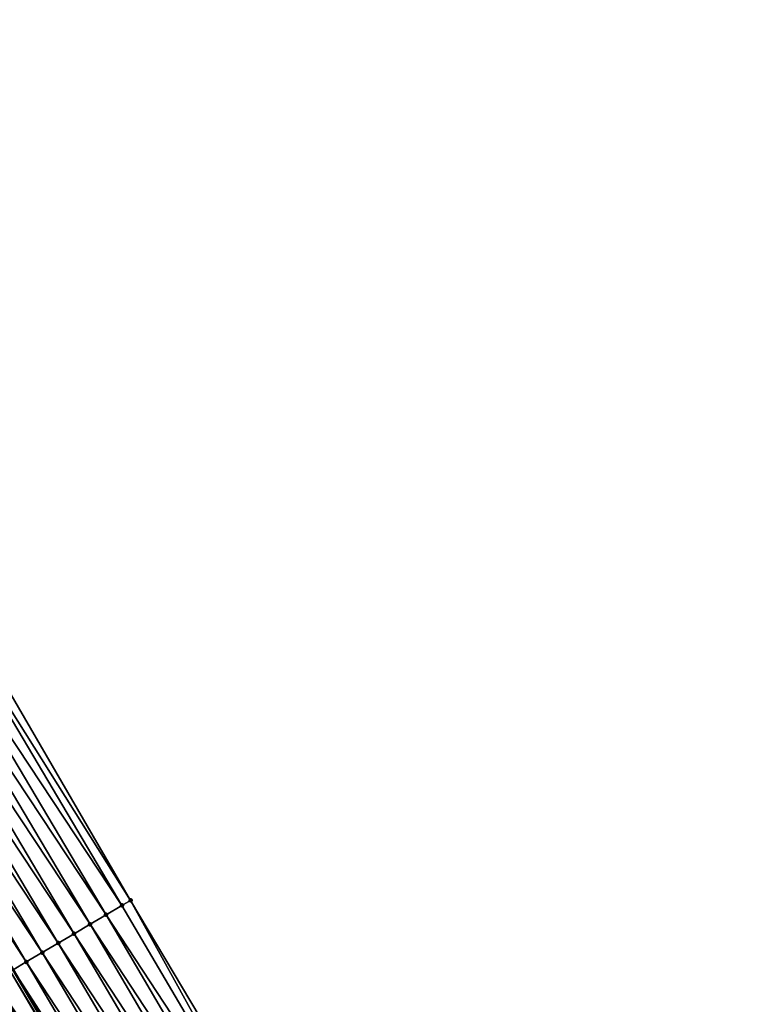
# Model space of a CAD drawing. Header units: feet. Extents: x 2017424 to 2024169, y 808042 to 818730.
# Tile 296 of 329: x 2023323 to 2023363, y 813559 to 813612. Entities that reach past the tile are written whole.
import ezdxf

# ---------------------------------------------------------------- set-up
doc = ezdxf.new("R2010")
doc.units = ezdxf.units.FT
doc.header["$MEASUREMENT"] = 0
for name, color, linetype, lineweight in [('EP_Travel Lane', 172, 'Continuous', 53), ('NB-Road Shots', 141, 'Continuous', 100), ('NB-Road X-Section', 40, 'Continuous', 13)]:
    doc.layers.add(name, color=color, linetype=linetype, lineweight=lineweight)
doc.layers.add('I-77-MM15-17_NB-Surface-BORDER', color=7, linetype='Continuous')
doc.layers.add('I-77-MM15-17_NB-Surface-TIN', color=7, linetype='Continuous')

msp = doc.modelspace()

# ---------------------------------------------------------------- linework, layer by layer
at = {"layer": 'EP_Travel Lane'}
msp.add_polyline3d([(2023290.732528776, 813611.7464720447, 321.6536913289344), (2023301.31671046, 813594.7911011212, 322.3541582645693), (2023311.901400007, 813577.8349166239, 323.0269312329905), (2023322.256377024, 813560.4110859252, 323.6479993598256), (2023332.390149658, 813543.1801078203, 324.2805187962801), (2023342.477147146, 813525.7442146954, 324.901280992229), (2023352.24966426, 813508.3046921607, 325.5132087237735), (2023362.104341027, 813490.5665090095, 326.0451979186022), (2023371.449695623, 813472.892696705, 326.5938106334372), (2023380.795184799, 813455.2186298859, 327.1322374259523)], dxfattribs=at)
at = {"layer": 'I-77-MM15-17_NB-Surface-BORDER', "color": 3, "linetype": 'Continuous', "lineweight": -3}
msp.add_polyline3d([(2023298.196365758, 813616.4331810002, 322.2056896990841), (2023308.09955046, 813599.0497276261, 322.8443003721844), (2023318.294486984, 813581.8491069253, 323.4955538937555), (2023328.600210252, 813564.1566589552, 324.1168097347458), (2023338.830555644, 813546.9828594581, 324.76081454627), (2023348.586144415, 813529.2282907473, 325.3514673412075), (2023357.967339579, 813511.5658310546, 325.9417088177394), (2023367.475672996, 813493.4189824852, 326.4367011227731), (2023376.349225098, 813475.4955892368, 326.9813346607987), (2023385.594028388, 813457.7634023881, 327.3669662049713)], dxfattribs=at)
at = {"layer": 'I-77-MM15-17_NB-Surface-TIN', "color": 128, "linetype": 'Continuous', "lineweight": -3}
for points in [[(2023328.600210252, 813564.1566589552, 324.1168097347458), (2023318.294486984, 813581.8491069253, 323.4955538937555), (2023317.6957907, 813581.4731707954, 323.4512412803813)], [(2023328.139347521, 813563.8845924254, 324.0838283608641), (2023317.6957907, 813581.4731707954, 323.4512412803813), (2023316.848869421, 813580.9414483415, 323.3905215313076)], [(2023328.139347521, 813563.8845924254, 324.0838283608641), (2023328.600210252, 813564.1566589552, 324.1168097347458), (2023317.6957907, 813581.4731707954, 323.4512412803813)], [(2023327.278265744, 813563.3761217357, 324.0184372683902), (2023316.848869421, 813580.9414483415, 323.3905215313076), (2023316.001981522, 813580.4096724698, 323.3279829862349)], [(2023327.278265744, 813563.3761217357, 324.0184372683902), (2023328.139347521, 813563.8845924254, 324.0838283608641), (2023316.848869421, 813580.9414483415, 323.3905215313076)], [(2023326.417146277, 813562.8677151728, 323.9553998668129), (2023316.001981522, 813580.4096724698, 323.3279829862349), (2023315.15508867, 813579.8779045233, 323.2657142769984)], [(2023326.417146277, 813562.8677151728, 323.9553998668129), (2023327.278265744, 813563.3761217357, 324.0184372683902), (2023316.001981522, 813580.4096724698, 323.3279829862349)], [(2023325.556053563, 813562.3592630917, 323.890691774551), (2023315.15508867, 813579.8779045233, 323.2657142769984), (2023314.308179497, 813579.3461626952, 323.2043348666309)], [(2023325.556053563, 813562.3592630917, 323.890691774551), (2023326.417146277, 813562.8677151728, 323.9553998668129), (2023315.15508867, 813579.8779045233, 323.2657142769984)], [(2023324.694927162, 813561.8508683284, 323.828087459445), (2023314.308179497, 813579.3461626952, 323.2043348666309), (2023313.461251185, 813578.8144514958, 323.1439983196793)], [(2023324.694927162, 813561.8508683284, 323.828087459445), (2023325.556053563, 813562.3592630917, 323.890691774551), (2023314.308179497, 813579.3461626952, 323.2043348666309)], [(2023323.833858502, 813561.3423753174, 323.7618770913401), (2023313.461251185, 813578.8144514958, 323.1439983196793), (2023312.614423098, 813578.2825799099, 323.078200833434)], [(2023323.833858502, 813561.3423753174, 323.7618770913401), (2023324.694927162, 813561.8508683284, 323.828087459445), (2023313.461251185, 813578.8144514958, 323.1439983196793)], [(2023322.972723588, 813560.8339950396, 323.6998044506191), (2023312.614423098, 813578.2825799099, 323.078200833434), (2023311.901400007, 813577.8349166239, 323.0269312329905)], [(2023322.972723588, 813560.8339950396, 323.6998044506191), (2023323.833858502, 813561.3423753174, 323.7618770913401), (2023312.614423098, 813578.2825799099, 323.078200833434)], [(2023322.972723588, 813560.8339950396, 323.6998044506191), (2023311.901400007, 813577.8349166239, 323.0269312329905), (2023322.256377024, 813560.4110859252, 323.6479993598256)], [(2023338.267980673, 813546.650775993, 324.7213194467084), (2023328.600210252, 813564.1566589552, 324.1168097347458), (2023328.139347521, 813563.8845924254, 324.0838283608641)], [(2023338.267980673, 813546.650775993, 324.7213194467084), (2023338.830555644, 813546.9828594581, 324.76081454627), (2023328.600210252, 813564.1566589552, 324.1168097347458)], [(2023338.267980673, 813546.650775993, 324.7213194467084), (2023328.139347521, 813563.8845924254, 324.0838283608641), (2023327.278265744, 813563.3761217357, 324.0184372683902)], [(2023337.406874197, 813546.1423473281, 324.6574708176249), (2023327.278265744, 813563.3761217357, 324.0184372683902), (2023326.417146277, 813562.8677151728, 323.9553998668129)], [(2023337.406874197, 813546.1423473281, 324.6574708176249), (2023338.267980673, 813546.650775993, 324.7213194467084), (2023327.278265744, 813563.3761217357, 324.0184372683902)], [(2023336.545773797, 813545.6339083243, 324.593242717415), (2023326.417146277, 813562.8677151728, 323.9553998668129), (2023325.556053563, 813562.3592630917, 323.890691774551)], [(2023336.545773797, 813545.6339083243, 324.593242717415), (2023337.406874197, 813546.1423473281, 324.6574708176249), (2023326.417146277, 813562.8677151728, 323.9553998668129)], [(2023335.684659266, 813545.1254933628, 324.5298970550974), (2023325.556053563, 813562.3592630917, 323.890691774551), (2023324.694927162, 813561.8508683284, 323.828087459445)], [(2023335.684659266, 813545.1254933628, 324.5298970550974), (2023336.545773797, 813545.6339083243, 324.593242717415), (2023325.556053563, 813562.3592630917, 323.890691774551)], [(2023334.823544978, 813544.6170779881, 324.4665362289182), (2023324.694927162, 813561.8508683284, 323.828087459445), (2023323.833858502, 813561.3423753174, 323.7618770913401)], [(2023334.823544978, 813544.6170779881, 324.4665362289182), (2023335.684659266, 813545.1254933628, 324.5298970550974), (2023324.694927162, 813561.8508683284, 323.828087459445)], [(2023333.962457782, 813544.1086165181, 324.4014835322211), (2023323.833858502, 813561.3423753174, 323.7618770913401), (2023322.972723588, 813560.8339950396, 323.6998044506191)], [(2023333.962457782, 813544.1086165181, 324.4014835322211), (2023334.823544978, 813544.6170779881, 324.4665362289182), (2023323.833858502, 813561.3423753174, 323.7618770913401)], [(2023333.10135832, 813543.6001759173, 324.3371968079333), (2023322.972723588, 813560.8339950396, 323.6998044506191), (2023322.256377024, 813560.4110859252, 323.6479993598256)], [(2023333.10135832, 813543.6001759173, 324.3371968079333), (2023333.962457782, 813544.1086165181, 324.4014835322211), (2023322.972723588, 813560.8339950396, 323.6998044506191)], [(2023332.240328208, 813543.091617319, 324.2685791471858), (2023322.111591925, 813560.3256092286, 323.6375287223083), (2023321.250591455, 813559.817000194, 323.567059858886)], [(2023322.111591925, 813560.3256092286, 323.6375287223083), (2023332.390149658, 813543.1801078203, 324.2805187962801), (2023322.256377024, 813560.4110859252, 323.6479993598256)], [(2023332.240328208, 813543.091617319, 324.2685791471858), (2023332.390149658, 813543.1801078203, 324.2805187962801), (2023322.111591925, 813560.3256092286, 323.6375287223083)], [(2023333.10135832, 813543.6001759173, 324.3371968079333), (2023322.256377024, 813560.4110859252, 323.6479993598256), (2023332.390149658, 813543.1801078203, 324.2805187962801)], [(2023331.379243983, 813542.5831507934, 324.2033408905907), (2023321.250591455, 813559.817000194, 323.567059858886), (2023320.389529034, 813559.3084965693, 323.5004599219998)], [(2023331.379243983, 813542.5831507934, 324.2033408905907), (2023332.240328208, 813543.091617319, 324.2685791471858), (2023321.250591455, 813559.817000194, 323.567059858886)], [(2023330.518168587, 813542.0746692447, 324.1375512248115), (2023320.389529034, 813559.3084965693, 323.5004599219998), (2023319.52844694, 813558.8000264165, 323.4350885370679)], [(2023330.518168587, 813542.0746692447, 324.1375512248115), (2023331.379243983, 813542.5831507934, 324.2033408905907), (2023320.389529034, 813559.3084965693, 323.5004599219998)], [(2023329.657088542, 813541.5661956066, 324.0720519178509), (2023319.52844694, 813558.8000264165, 323.4350885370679), (2023318.667340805, 813558.2915971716, 323.3712186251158)], [(2023329.657088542, 813541.5661956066, 324.0720519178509), (2023330.518168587, 813542.0746692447, 324.1375512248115), (2023319.52844694, 813558.8000264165, 323.4350885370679)]]:
    msp.add_3dface(points, dxfattribs=at)
at = {"layer": 'NB-Road Shots', "lineweight": 100}
for p in [(2023328.600210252, 813564.1566589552, 324.1168097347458), (2023328.139347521, 813563.8845924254, 324.0838283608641), (2023327.278265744, 813563.3761217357, 324.0184372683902), (2023326.417146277, 813562.8677151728, 323.9553998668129), (2023325.556053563, 813562.3592630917, 323.890691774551), (2023324.694927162, 813561.8508683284, 323.828087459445), (2023323.833858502, 813561.3423753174, 323.7618770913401), (2023322.972723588, 813560.8339950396, 323.6998044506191)]:
    msp.add_point(p, dxfattribs=at)
at = {"layer": 'NB-Road X-Section', "extrusion": (0.5064362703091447, -0.8616986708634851, 0.03158646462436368), "elevation": 323650.0751492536, "flags": 128}
msp.add_lwpolyline([(2156594.053211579, -9903.78660000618), (2156593.518035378, -9903.819597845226), (2156592.518035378, -9903.885021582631), (2156591.518035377, -9903.948090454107), (2156590.518035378, -9904.012830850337), (2156589.518035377, -9904.075466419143), (2156588.518035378, -9904.141709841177), (2156587.518035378, -9904.203813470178), (2156586.518035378, -9904.26612028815), (2156585.518035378, -9904.33662433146), (2156584.518035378, -9904.40325751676), (2156583.518035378, -9904.468661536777), (2156582.518035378, -9904.532563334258), (2156581.518035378, -9904.592916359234), (2156580.518035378, -9904.653873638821), (2156579.518035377, -9904.72155128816), (2156578.518035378, -9904.786013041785), (2156577.518035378, -9904.854618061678), (2156576.518035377, -9904.920290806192), (2156575.518035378, -9904.97945780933), (2156574.518035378, -9905.036849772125), (2156574.242830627, -9905.053665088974), (2156573.518035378, -9905.10273954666), (2156572.518035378, -9905.1710776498), (2156571.518035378, -9905.237208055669), (2156570.518035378, -9905.30295778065), (2156569.518035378, -9905.366524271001), (2156568.518035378, -9905.432552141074), (2156567.518035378, -9905.494496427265), (2156566.518035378, -9905.561350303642), (2156565.518035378, -9905.630928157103), (2156564.518035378, -9905.69865308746), (2156563.518035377, -9905.764285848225), (2156562.518035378, -9905.821277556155), (2156561.518035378, -9905.88968157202)], dxfattribs=at)

doc.saveas('drawing.dxf')
